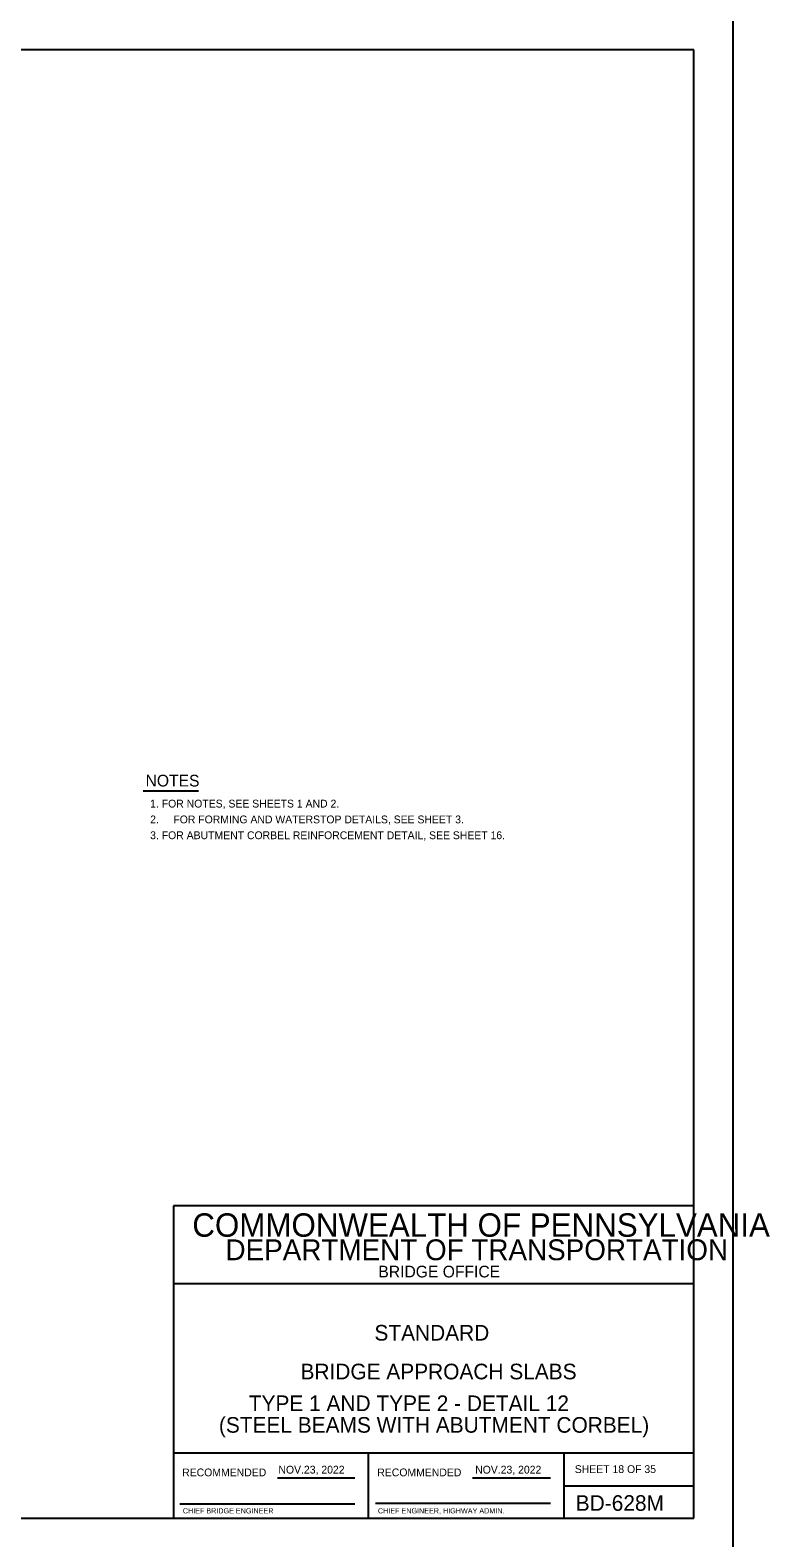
# Model space of a CAD drawing. Extents: x 636530 to 644067, y 294168 to 299122.
# Drawn here: x 642101 to 642385, y 296552 to 297131 of the extents above; entities that cross this region are included whole.
import ezdxf

# ---------------------------------------------------------------- set-up
doc = ezdxf.new("R2010")
doc.units = 0
for name, color, linetype in [('1', 7, 'Continuous'), ('DATES', 7, 'Continuous'), ('PLT-BNDY', 7, 'Continuous'), ('SIGNATORY TITLES', 7, 'Continuous')]:
    doc.layers.add(name, color=color, linetype=linetype)

msp = doc.modelspace()

# ---------------------------------------------------------------- linework, layer by layer
at = {"layer": '1'}
for p, q in [((642355.78, 297123.48), (641569.78, 297123.48)), ((642355.78, 296559.48), (642355.78, 297123.48)), ((642144.17, 296838.9), (642165.41, 296838.9)), ((642355.78, 296679.48), (642155.78, 296679.48)), ((642155.78, 296679.48), (642155.78, 296559.48)), ((642355.78, 296559.48), (642355.78, 296679.48)), ((642355.78, 296649.48), (642155.78, 296649.48)), ((642355.78, 296584.48), (642155.78, 296584.48)), ((642230.79, 296559.47), (642230.79, 296584.48)), ((642305.78, 296584.48), (642305.78, 296559.48)), ((642195.75, 296574.98), (642225.51, 296574.98)), ((642270.75, 296574.98), (642300.65, 296574.98)), ((642305.78, 296571.98), (642355.78, 296571.98)), ((642158.28, 296564.98), (642225.51, 296564.98)), ((642233.41, 296565.35), (642300.65, 296565.35)), ((641569.78, 296559.48), (642355.78, 296559.48)), ((642155.78, 296559.48), (642355.78, 296559.48))]:
    msp.add_line(p, q, dxfattribs=at)
at = {"layer": 'PLT-BNDY'}
msp.add_lwpolyline([(641529.78, 297138.48), (642370.78, 297138.48), (642370.78, 296544.48), (641529.78, 296544.48)], close=True, dxfattribs=at)

# ---------------------------------------------------------------- texts
at = {"layer": '1'}
for s, height, p in [('NOTES', 4.5, (642145.06, 296840.52)), ('1. FOR NOTES, SEE SHEETS 1 AND 2.', 3, (642146.81, 296832.44)), ('2.', 3, (642146.81, 296826.37)), ('FOR FORMING AND WATERSTOP DETAILS, SEE SHEET 3.', 3, (642155.73, 296826.37)), ('3. FOR ABUTMENT CORBEL REINFORCEMENT DETAIL, SEE SHEET 16.', 3, (642146.81, 296820.29)), ('COMMONWEALTH OF PENNSYLVANIA', 9, (642163.03, 296667.6)), ('DEPARTMENT OF TRANSPORTATION', 8.0002, (642175.78, 296658.6)), ('BRIDGE OFFICE', 4.5, (642234.53, 296651.98)), ('STANDARD', 6, (642233.03, 296627.73)), ('BRIDGE APPROACH SLABS', 6.0001, (642204.61, 296612.85)), ('TYPE 1 AND TYPE 2 - DETAIL 12', 6.0001, (642184.73, 296600.66)), ('(STEEL BEAMS WITH ABUTMENT CORBEL)', 6.0001, (642173.25, 296592.35)), ('RECOMMENDED', 3.0002, (642159.12, 296575.6)), ('RECOMMENDED', 3.0002, (642234.12, 296575.6)), ('SHEET 18 OF 35', 3, (642310.04, 296576.86)), ('BD-628M', 6, (642310.41, 296562.35))]:
    msp.add_text(s, height=height, dxfattribs=at).set_placement(p)
at = {"layer": 'DATES'}
for p in [(642196.12, 296576.66), (642271.74, 296576.66)]:
    msp.add_text('NOV.23, 2022', height=3, dxfattribs=at).set_placement(p)
at = {"layer": 'SIGNATORY TITLES'}
for s, p in [('CHIEF BRIDGE ENGINEER', (642159.37, 296561.35)), ('CHIEF ENGINEER, HIGHWAY ADMIN.', (642234.37, 296561.35))]:
    msp.add_text(s, height=2, dxfattribs=at).set_placement(p)

doc.saveas('drawing.dxf')
